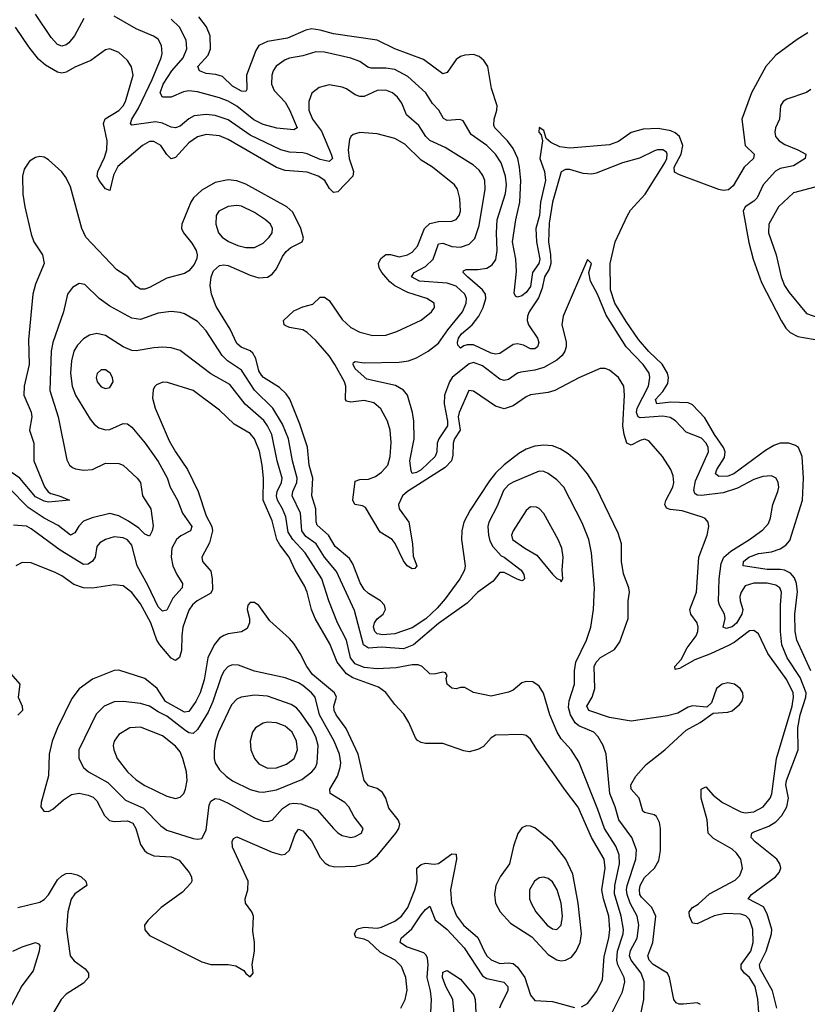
# Model space of a CAD drawing. Header units: inches. Extents: x 1682530 to 1839546, y 640742 to 791647.
# Tile 317 of 656: x 1741598 to 1745193, y 715228 to 719724. Entities that reach past the tile are written whole.
import ezdxf

# ---------------------------------------------------------------- set-up
doc = ezdxf.new("R2010")
doc.units = ezdxf.units.IN
doc.header["$MEASUREMENT"] = 0
doc.layers.add('B7741', color=7, linetype='Continuous')

msp = doc.modelspace()

# ---------------------------------------------------------------- linework, layer by layer
at = {"layer": 'B7741', "color": 5}
for points, elevation in [([(1741891.4, 719728.6), (1741848.8, 719650), (1741821.9, 719618.1), (1741810, 719609.2), (1741790, 719603.6), (1741770, 719611.1), (1741742.2, 719642.2), (1741670, 719749.2)], 560), ([(1745053.6, 715210), (1745033.8, 715290), (1744978.6, 715390), (1744975.4, 715410), (1745005.4, 715470), (1745030.3, 715550), (1745031.9, 715570), (1745010, 715640.7), (1744992.7, 715672.7), (1744923.1, 715710), (1744938.2, 715730), (1745048.2, 715810), (1745065.3, 715830), (1745072.2, 715850), (1745068, 715870), (1745054.2, 715890), (1744955.9, 715970), (1744937.7, 715990), (1744938.8, 716001.2), (1744940.3, 716010), (1744946.3, 716013.7), (1745018.4, 716041.6), (1745050, 716061.3), (1745076.5, 716090), (1745099.5, 716130), (1745106.9, 716170), (1745095.5, 716230), (1745098.3, 716250), (1745151.2, 716390), (1745150.7, 716490), (1745161.5, 716550), (1745186.1, 716630), (1745187.9, 716650), (1745160.6, 716720.6), (1745101.1, 716810), (1745077, 716870), (1745070.6, 716930), (1745070.3, 717050), (1745074.8, 717110), (1745068.2, 717130), (1745050, 717142), (1745010.3, 717150.3), (1744949.1, 717150.9), (1744910, 717139.4), (1744890.8, 717110), (1744885.4, 717090), (1744886.3, 717070), (1744898.3, 717030), (1744895, 717010), (1744870, 716968.5), (1744850, 716951.7), (1744823.5, 716943.5), (1744809.9, 716949.9), (1744818, 716990), (1744815.9, 717010), (1744792.6, 717050), (1744787.9, 717067.9), (1744790.3, 717170), (1744799.6, 717240.4), (1744812.8, 717270), (1744843.7, 717296.3), (1744928.8, 717350), (1744990, 717395.2), (1745016, 717424), (1745025.5, 717450), (1745035.3, 717510), (1745059.2, 717570), (1745062.7, 717590), (1745060.4, 717610), (1745050.7, 717630.7), (1745030, 717641.1), (1744990, 717638), (1744950, 717624.1), (1744874.9, 717585.1), (1744810, 717564), (1744710, 717551.8), (1744690, 717552.2), (1744680.4, 717560.4), (1744674.9, 717574.9), (1744682.4, 717617.6), (1744741.6, 717750), (1744740.2, 717770), (1744731.9, 717790), (1744710, 717812.8), (1744641, 717841), (1744592, 717892), (1744568, 717908), (1744533.6, 717913.6), (1744430, 717905.2), (1744422, 717910), (1744414.3, 717930), (1744417.2, 717950), (1744468.6, 718050), (1744475, 718090), (1744470.9, 718110), (1744443.4, 718150), (1744366.2, 718230), (1744274.7, 718374.7), (1744234.9, 718470), (1744204, 718530), (1744196.2, 718570), (1744208.7, 718610), (1744190, 718628.7), (1744079.1, 718370), (1744073, 718330), (1744092.3, 718252.3), (1744092.6, 718230), (1744087, 718210), (1744074.8, 718190), (1744050.7, 718169.3), (1743990, 718136.4), (1743950, 718123.1), (1743885.3, 718114.7), (1743870, 718109.1), (1743830, 718081), (1743810, 718076.1), (1743790, 718082.1), (1743710, 718143.6), (1743670, 718158.1), (1743650, 718152.2), (1743590, 718105.9), (1743572.6, 718090), (1743560.2, 718070), (1743537.9, 718010), (1743536.1, 717970), (1743551.5, 717890), (1743551, 717870), (1743511.8, 717810), (1743504.4, 717790), (1743502.9, 717750), (1743494.9, 717730), (1743430, 717668.7), (1743410, 717656.8), (1743390, 717651.5), (1743384.3, 717664.3), (1743379.1, 717710), (1743398.2, 717810), (1743397.1, 717890), (1743390.9, 717930), (1743368.1, 718010), (1743350, 718032.2), (1743314.1, 718054.1), (1743182.8, 718082.8), (1743129.9, 718130), (1743119.8, 718150), (1743121.5, 718158.5), (1743130, 718163.6), (1743170, 718157.5), (1743330, 718160.7), (1743373.2, 718166.8), (1743410, 718180.1), (1743462, 718210), (1743510, 718246.7), (1743551.9, 718308.1), (1743618.7, 718390), (1743636.6, 718430), (1743638, 718450), (1743629.9, 718470), (1743590, 718506.5), (1743550, 718521.4), (1743423.5, 718530), (1743386.2, 718550), (1743398.2, 718570), (1743450, 718597.5), (1743486.1, 718630), (1743510, 718700.2), (1743530, 718703), (1743570, 718687.4), (1743610, 718685.4), (1743650, 718699), (1743675.4, 718724.6), (1743695.5, 718784.5), (1743723.2, 718950), (1743721, 718990), (1743712.6, 719012.6), (1743696.2, 719036.2), (1743670, 719058.9), (1743540.6, 719140.6), (1743470, 719171.7), (1743451.7, 719190), (1743419.9, 719239.9), (1743364.5, 719290), (1743341.9, 719341.9), (1743322.4, 719370), (1743299.8, 719390), (1743270, 719401.8), (1743230, 719400.5), (1743170, 719373), (1743150, 719373), (1743130, 719380.3), (1743090, 719407.7), (1743070, 719415.5), (1743010, 719426), (1742965.4, 719414.6), (1742931.9, 719388.1), (1742918, 719350), (1742918.5, 719310), (1742935, 719270), (1742975.4, 719215.4), (1743020.3, 719110), (1743025.5, 719090), (1743010, 719075.6), (1742970, 719084.7), (1742910, 719111.5), (1742890, 719116.3), (1742830, 719118.1), (1742790, 719129), (1742650, 719196.9), (1742550, 719266.6), (1742490, 719286.8), (1742448.7, 719291.3), (1742395.2, 719284.8), (1742370, 719270.6), (1742330, 719237.7), (1742310, 719230.5), (1742290, 719233.7), (1742250, 719251.9), (1742217.6, 719257.6), (1742110, 719242.7), (1742104.1, 719250), (1742109.9, 719270), (1742139.8, 719320.2), (1742202.4, 719450), (1742244, 719550), (1742248, 719570), (1742246.1, 719606.1), (1742230, 719634.8), (1742208.7, 719648.7), (1742130, 719682.3), (1742030, 719739.6)], 560), ([(1745209.6, 716750), (1745146, 716890), (1745137.8, 716930), (1745136.5, 717010), (1745148.9, 717111.1), (1745143.9, 717150), (1745134.6, 717174.6), (1745116.2, 717196.2), (1745089.6, 717209.6), (1745070, 717213.8), (1745010, 717213.6), (1744900.7, 717230), (1744902.6, 717250), (1744927.1, 717270), (1744970, 717287), (1745030, 717293.8), (1745070, 717307), (1745095.6, 717324.4), (1745113.6, 717346.4), (1745171.5, 717530), (1745176.5, 717630), (1745169.9, 717729.9), (1745153.7, 717770), (1745139.7, 717779.7), (1745109.5, 717789.5), (1745070, 717789.6), (1745041, 717779), (1745003.2, 717756.8), (1744858.7, 717650), (1744830, 717639.3), (1744790, 717638.4), (1744774.6, 717650), (1744780.7, 717670), (1744815.4, 717724.6), (1744818.9, 717750), (1744811.1, 717770), (1744769, 717829), (1744726.1, 717906.1), (1744670, 717964.9), (1744650, 717974.7), (1744570, 717978.1), (1744506.4, 717970), (1744500.9, 717990), (1744534.6, 718025.4), (1744556.7, 718063.3), (1744559.9, 718090), (1744555.8, 718110), (1744530.8, 718150.8), (1744469.3, 718209.3), (1744423.5, 718263.5), (1744365.9, 718345.9), (1744315.1, 718430), (1744295.5, 718490), (1744292.7, 718610), (1744316.5, 718710), (1744372.3, 718830), (1744386.6, 718853.4), (1744453, 718927), (1744543.1, 719070), (1744551.5, 719090), (1744553.1, 719110), (1744550, 719118.3), (1744533.6, 719130), (1744510, 719129.8), (1744495.2, 719124.8), (1744427.9, 719092.1), (1744350, 719069.4), (1744230, 719022.7), (1744210, 719019.1), (1744170, 719021.5), (1744110, 719039.4), (1744090, 719040.3), (1744070.2, 719029.8), (1744029.7, 718890), (1744015, 718795), (1744011.7, 718710), (1744021.8, 718650), (1744023, 718610), (1744015.2, 718584.8), (1743993, 718550), (1743982.4, 718497.6), (1743966.8, 718453.2), (1743924.2, 718390), (1743916.8, 718370), (1743915.3, 718350), (1743920.8, 718330), (1743962.4, 718270), (1743967.9, 718250), (1743962.2, 718230), (1743950, 718220.6), (1743930, 718221.1), (1743897.2, 718237.2), (1743870, 718243.9), (1743850, 718240.4), (1743790, 718200.2), (1743770, 718196.6), (1743750, 718201.8), (1743670, 718239.6), (1743640.4, 718239.6), (1743624.8, 718235.2), (1743610, 718223.5), (1743598.2, 718238.2), (1743596.1, 718250), (1743601.8, 718270), (1743615.1, 718290), (1743663.1, 718330), (1743694.3, 718370), (1743713.9, 718410), (1743725.8, 718450), (1743724, 718470), (1743710.9, 718490.9), (1743641.6, 718550), (1743621.8, 718570), (1743623.4, 718576.6), (1743636.8, 718583.2), (1743690, 718583.4), (1743730.4, 718589.6), (1743754.9, 718605.1), (1743771.2, 718628.8), (1743777.2, 718670), (1743773.9, 718750), (1743777.3, 718810), (1743815.6, 718930), (1743820.3, 718970), (1743815.6, 719010), (1743795.3, 719070), (1743770.5, 719110), (1743730, 719149.2), (1743659.5, 719199.5), (1743622.5, 719262.5), (1743607.5, 719267.5), (1743550, 719263.7), (1743533, 719273), (1743511.9, 719310), (1743481.8, 719341.8), (1743451.4, 719390), (1743370, 719463.8), (1743310, 719496.6), (1743270, 719502.6), (1743202.6, 719502.6), (1743187.4, 719507.4), (1743150, 719532.7), (1743110, 719548.3), (1742990, 719576), (1742950, 719576.7), (1742890, 719558.2), (1742830, 719548.6), (1742810, 719541.2), (1742769.2, 719510.8), (1742755.2, 719490), (1742748.6, 719470), (1742747.4, 719430), (1742760, 719400), (1742810, 719347.7), (1742830, 719312.5), (1742864, 719230), (1742850, 719220.3), (1742771.7, 719228.3), (1742710, 719245.8), (1742666.9, 719266.9), (1742590, 719328.7), (1742550, 719351.8), (1742510, 719367.5), (1742410, 719394.1), (1742370, 719399.3), (1742345.8, 719394.2), (1742290, 719369.8), (1742249.3, 719369.3), (1742238.8, 719390), (1742253.1, 719430), (1742293.2, 719490), (1742344.7, 719550), (1742360.9, 719590), (1742358.3, 719630), (1742328.1, 719690), (1742290, 719726.6)], 540), ([(1745195.8, 719664.2), (1745146.6, 719633.4), (1745050, 719561.9), (1745004.1, 719510), (1744938.8, 719390), (1744895.1, 719270), (1744909.7, 719150), (1744950.2, 719110), (1744947, 719090), (1744904.8, 719050), (1744855.1, 718964.9), (1744833.5, 718946.5), (1744810, 718943.9), (1744790, 718948.4), (1744610, 719015.3), (1744587.6, 719027.6), (1744586, 719050), (1744618, 719110), (1744625.9, 719150), (1744609.9, 719189.9), (1744590, 719206.5), (1744570, 719215.7), (1744512.4, 719227.6), (1744443.6, 719223.6), (1744390, 719209.2), (1744331.9, 719168.1), (1744290, 719152.9), (1744110, 719137.3), (1744063.4, 719143.4), (1744023.3, 719163.3), (1744002, 719182), (1743990, 719218), (1743970, 719231), (1743967.6, 719210), (1743978, 719198), (1743984.1, 719170), (1743972.4, 719090), (1743993.5, 719030), (1743997.7, 718990), (1743974.7, 718890), (1743971.5, 718830), (1743953.8, 718770), (1743957.1, 718710), (1743972.7, 718630), (1743967.5, 718610), (1743938.8, 718570), (1743930, 718506), (1743910, 718478.5), (1743890, 718463.5), (1743870, 718457.2), (1743862, 718462), (1743855.5, 718475.5), (1743865.7, 718574.3), (1743863.4, 718630), (1743846.9, 718710), (1743862.1, 718810), (1743880.5, 718890), (1743884.9, 718990), (1743879.6, 719050), (1743871.3, 719090), (1743850, 719135.2), (1743825.4, 719170), (1743767.4, 719230), (1743762.5, 719242.5), (1743763.7, 719270), (1743776.6, 719310), (1743778.1, 719330), (1743751.7, 719410), (1743734.7, 719510), (1743717.5, 719537.5), (1743695.4, 719555.4), (1743670, 719564.1), (1743630, 719562.4), (1743610, 719556.1), (1743590, 719542.6), (1743550, 719482.4), (1743530, 719476.4), (1743442, 719542), (1743311, 719590), (1743230, 719629.9), (1743030, 719659.5), (1742970, 719676.3), (1742930, 719681.4), (1742904.5, 719675.5), (1742820.1, 719639.9), (1742730, 719624.1), (1742690, 719606.2), (1742676.3, 719583.7), (1742634.1, 719470), (1742635.5, 719404.5), (1742630, 719395.1), (1742610, 719397.6), (1742570, 719420.2), (1742523.8, 719463.8), (1742493.4, 719473.4), (1742450, 719478.8), (1742418.9, 719490), (1742410.8, 719510), (1742458.3, 719561.7), (1742469.5, 719590), (1742467.8, 719650), (1742451.5, 719691.5), (1742416.1, 719736.1)], 520), ([(1744971.6, 715190), (1744968.1, 715251.9), (1744954.7, 715310), (1744930, 715349.9), (1744905.9, 715370), (1744890.9, 715390), (1744890.8, 715410), (1744935.4, 715470), (1744945.9, 715510), (1744944.9, 715570), (1744930, 715614.5), (1744912.4, 715632.4), (1744890, 715639.9), (1744817.8, 715642.2), (1744767.7, 715632.3), (1744690, 715595.7), (1744670, 715599.1), (1744656.1, 715630), (1744654.6, 715650), (1744669.8, 715670), (1744694.5, 715685.5), (1744747.3, 715732.7), (1744864.6, 715795.4), (1744884.6, 715815.4), (1744897, 715850), (1744889.8, 715890), (1744870, 715918.8), (1744850, 715936.1), (1744765.4, 715985.4), (1744741.4, 716010), (1744735.9, 716070), (1744709.1, 716170), (1744709.4, 716210.6), (1744730, 716220.3), (1744763.5, 716183.5), (1744806.2, 716150), (1744890, 716106.3), (1744910, 716102.6), (1744950, 716106.7), (1744992.3, 716130), (1745023.7, 716170), (1745030.8, 716189.2), (1745052.5, 716350), (1745123.8, 716590), (1745130.8, 716630), (1745128.6, 716650), (1745099.4, 716710), (1745012.4, 716830), (1744970, 716919.7), (1744950, 716935.3), (1744930, 716933), (1744859.4, 716880.6), (1744833.5, 716866.5), (1744751.8, 716828.2), (1744679.4, 716800.6), (1744610, 716760.7), (1744590, 716757.2), (1744587.9, 716770), (1744617.1, 716802.9), (1744644.2, 716855.8), (1744685.9, 716910), (1744693.5, 716930), (1744695.7, 716950), (1744691.3, 716970), (1744661.9, 717010), (1744657.7, 717030), (1744687, 717110), (1744698.3, 717270), (1744735.5, 717370), (1744744, 717410), (1744741.3, 717430), (1744726.5, 717446.5), (1744712.9, 717452.9), (1744621.8, 717481.8), (1744567.2, 717487.2), (1744550, 717493), (1744543, 717510), (1744548.1, 717528.1), (1744579, 717590), (1744583.8, 717610), (1744581.2, 717641.2), (1744570.9, 717670), (1744532.9, 717730), (1744470, 717801.4), (1744450, 717808.7), (1744430, 717803.1), (1744390, 717780.7), (1744370, 717790.9), (1744356.7, 717830), (1744351.3, 717870), (1744358.6, 718010), (1744355.7, 718050), (1744330.9, 718090), (1744290, 718123.1), (1744270, 718130.9), (1744248.3, 718131.7), (1744150, 718088.7), (1744041.3, 718030), (1744010, 718021.1), (1743930, 718011.6), (1743910, 718002.4), (1743850, 717960.2), (1743810, 717947.5), (1743770, 717959.2), (1743670, 718026.9), (1743648.7, 718030), (1743603.8, 717930), (1743600.1, 717910), (1743608.5, 717850), (1743583.3, 717810), (1743576.6, 717790), (1743575.9, 717735.9), (1743569, 717710), (1743541, 717679), (1743367.8, 717570), (1743345.3, 717550), (1743326.7, 717510), (1743330.1, 717490), (1743374.8, 717430), (1743390.4, 717330), (1743394, 717274), (1743411.1, 717230), (1743402, 717218), (1743390, 717216.4), (1743367.2, 717230), (1743350, 717253.5), (1743312.2, 717332.2), (1743298, 717350), (1743243.4, 717383.4), (1743176.3, 717496.3), (1743163.3, 717503.3), (1743128.5, 717510), (1743119.5, 717530), (1743130, 717616.5), (1743150, 717624.2), (1743190, 717625.5), (1743222, 717638), (1743250, 717657.5), (1743278.3, 717690), (1743289.3, 717730), (1743293.2, 717793.2), (1743289.2, 717850), (1743277.3, 717890), (1743246.4, 717946.4), (1743214.2, 717974.2), (1743170, 717985.3), (1743110, 717977.9), (1743090, 717982), (1743085, 717990), (1743086.6, 718050), (1743081.3, 718070), (1743037.2, 718150), (1743010, 718188.5), (1742950, 718258.7), (1742910, 718295.4), (1742890, 718307.5), (1742830, 718318.4), (1742810, 718327), (1742805.3, 718330), (1742802.5, 718350), (1742850, 718393.8), (1742890, 718412.4), (1742935.5, 718424.5), (1742970, 718456.5), (1742982.7, 718457.3), (1742990, 718457.5), (1743010, 718441.2), (1743070, 718354.8), (1743110, 718319), (1743150, 718297.4), (1743210, 718281.1), (1743270, 718283.8), (1743319.7, 718300.3), (1743430, 718351.3), (1743478.5, 718390), (1743490.9, 718410), (1743489.7, 718430), (1743456.2, 718450), (1743370, 718478.5), (1743310, 718508.1), (1743287.5, 718527.5), (1743251.8, 718570), (1743239.7, 718590), (1743235.8, 718610), (1743245.9, 718634.1), (1743270, 718651.6), (1743290, 718651.7), (1743330, 718640.6), (1743368.2, 718650), (1743390, 718663), (1743413.7, 718690), (1743445.2, 718770), (1743470, 718793.8), (1743510, 718802.4), (1743570, 718804.5), (1743590, 718812.1), (1743604.5, 718830), (1743610.4, 718849.6), (1743607.5, 718907.5), (1743596.2, 718950), (1743582.8, 718970), (1743482.3, 719050), (1743430, 719082.8), (1743355.7, 719155.7), (1743310, 719181.2), (1743230, 719202), (1743151, 719209), (1743120.9, 719199.1), (1743109.4, 719190.6), (1743103.4, 719176.6), (1743097.3, 719130), (1743102.5, 719090), (1743121.2, 719030), (1743118.8, 719010), (1743050, 718937.4), (1743030, 718934.9), (1743012.7, 718952.7), (1742990.2, 718990.2), (1742961.2, 719010), (1742910, 719028), (1742810, 719035.8), (1742770, 719048.2), (1742550, 719177), (1742510, 719193.3), (1742450, 719199.2), (1742410, 719188.9), (1742370, 719161.1), (1742310, 719095), (1742290, 719087.7), (1742270, 719108.2), (1742242.7, 719150), (1742210, 719167.5), (1742190, 719167), (1742158.5, 719150), (1742046.7, 719053.3), (1742025.9, 719014.1), (1742010, 718944.5), (1741990, 718951.1), (1741960.2, 718990), (1741951.9, 719010), (1741954.2, 719030), (1741985.6, 719094.4), (1741996, 719130), (1741996.8, 719170), (1741980.9, 719250), (1741988.8, 719271.2), (1742051.3, 719308.7), (1742070.8, 719330), (1742081, 719350), (1742115.8, 719470), (1742108, 719508), (1742090, 719537.3), (1742050, 719573.3), (1742010, 719591), (1741990, 719585.7), (1741922.3, 719537.7), (1741850, 719507.2), (1741810, 719484.7), (1741790, 719480.2), (1741770, 719484.6), (1741716.6, 719516.6), (1741683.3, 719543.3), (1741639.1, 719599.1), (1741578.6, 719690)], 580), ([(1745210, 719404.7), (1745190, 719391.3), (1745099.9, 719360.1), (1745083, 719350), (1745070.5, 719330), (1745066, 719270), (1745047.9, 719230), (1745044.7, 719210), (1745048.1, 719190), (1745064.6, 719170), (1745090, 719153.8), (1745150.4, 719130), (1745186, 719110), (1745184.2, 719090), (1745130, 719056.5), (1745070, 719045), (1745047.5, 719032.5), (1744992.5, 718970), (1744964.6, 718910), (1744950, 718895.4), (1744909.2, 718870), (1744900.1, 718850), (1744925.9, 718705.9), (1744946.9, 718630), (1744983.8, 718523.8), (1745073.8, 718350), (1745095.9, 718315.9), (1745115.3, 718295.3), (1745150, 718277.3), (1745290, 718252.3)], 540), ([(1744706.5, 715226.5), (1744690, 715234.6), (1744628.6, 715228.6), (1744608.7, 715228.7), (1744594.3, 715234.3), (1744583.9, 715250), (1744565, 715350), (1744555, 715370), (1744489.7, 715409.7), (1744471.8, 715430), (1744465.3, 715450), (1744488.6, 715510), (1744502.6, 715630), (1744483.1, 715670), (1744437, 715717), (1744429.6, 715730), (1744426.9, 715750), (1744430.3, 715770), (1744450, 715806.7), (1744496.2, 715850), (1744515.1, 715884.9), (1744523.2, 715930), (1744522.9, 716030), (1744518, 716058), (1744505.1, 716085.1), (1744493.7, 716093.7), (1744450, 716104.2), (1744442, 716110), (1744425.5, 716170), (1744389.9, 716209.9), (1744387.4, 716230), (1744410, 716269.2), (1744457.2, 716322.8), (1744543.1, 716390), (1744640.4, 716479.6), (1744704.7, 716515.3), (1744762.9, 716557.1), (1744830, 716561.7), (1744850, 716567.6), (1744883.6, 716596.4), (1744894.3, 716610), (1744900.5, 716630), (1744898.3, 716650), (1744887.4, 716670), (1744861.3, 716690), (1744830, 716695.7), (1744804.2, 716690), (1744778.2, 716670), (1744755.8, 716604.2), (1744734.9, 716585.1), (1744670, 716591.2), (1744650, 716584.6), (1744602.7, 716557.3), (1744555, 716545), (1744390, 716520.7), (1744290, 716538.2), (1744196.8, 716570), (1744187.6, 716590), (1744211.3, 716630), (1744223.1, 716670), (1744220.1, 716770), (1744229.7, 716790.3), (1744248.8, 716811.2), (1744312.7, 716847.3), (1744337.3, 716882.7), (1744376.1, 716990), (1744376.2, 717070), (1744381.5, 717110), (1744379.1, 717130), (1744353.6, 717193.6), (1744345.5, 717250), (1744344.5, 717330), (1744330, 717379.7), (1744230, 717588.4), (1744189.5, 717649.5), (1744144.7, 717704.7), (1744102.2, 717742.2), (1744064.8, 717764.8), (1744030, 717778.1), (1743990, 717781.2), (1743950, 717776.6), (1743910, 717763.2), (1743876.3, 717743.7), (1743810, 717691.8), (1743770, 717653.6), (1743742.1, 717617.9), (1743655, 717485), (1743625, 717430), (1743615.8, 717390), (1743614.5, 717350), (1743630.9, 717230), (1743628.5, 717210), (1743606.7, 717170), (1743540, 717080), (1743503.3, 717036.7), (1743452.1, 716987.9), (1743390, 716946.6), (1743310, 716920), (1743255.3, 716915.3), (1743230, 716920.3), (1743219.5, 716930), (1743213.5, 716950), (1743217.5, 716970), (1743230, 716988.2), (1743257, 717010), (1743268, 717030), (1743263.8, 717050), (1743245.7, 717070), (1743190, 717103), (1743170, 717122.1), (1743151.7, 717151.7), (1743118.6, 717238.6), (1743104.3, 717264.3), (1743038.1, 717318.1), (1743007, 717370), (1742956.1, 717416.1), (1742951.4, 717431.4), (1742949.6, 717490), (1742931.7, 717550), (1742936.9, 717630), (1742919.2, 717690), (1742911.2, 717771.2), (1742876.9, 717876.9), (1742831.3, 717991.3), (1742815, 718015), (1742784.3, 718044.3), (1742711.4, 718090), (1742701.1, 718101.1), (1742690, 718120.4), (1742676, 718176), (1742661.6, 718201.6), (1742650, 718212.5), (1742608.4, 718228.4), (1742590, 718244.9), (1742558.3, 718310), (1742494.6, 718414.6), (1742473.4, 718470), (1742467.5, 718510), (1742471.6, 718550), (1742482.9, 718577.1), (1742510, 718601.1), (1742530, 718604.3), (1742550, 718601.1), (1742650, 718556.6), (1742690, 718545.3), (1742730, 718548.6), (1742750, 718561.2), (1742770, 718586.5), (1742797.6, 718642.4), (1742814.2, 718665.8), (1742836.4, 718683.6), (1742888, 718710), (1742894, 718726), (1742881.7, 718770), (1742845.5, 718845.5), (1742818.2, 718870), (1742630, 718973.5), (1742590, 718987.3), (1742550, 718992.9), (1742490, 718980.9), (1742430, 718944.6), (1742392, 718910), (1742379.3, 718890), (1742337.6, 718790), (1742336.9, 718770), (1742345.8, 718750), (1742383.4, 718703.4), (1742403, 718670), (1742407.9, 718650), (1742406.1, 718633.9), (1742394.5, 718605.5), (1742370, 718577.6), (1742350, 718565.3), (1742270, 718544.2), (1742190, 718501.1), (1742170, 718493.6), (1742150, 718493.4), (1742130, 718505.3), (1742091, 718550), (1742041.2, 718581.2), (1741899.8, 718730), (1741881.2, 718770), (1741830, 718960.5), (1741810, 719002), (1741790, 719028.7), (1741730, 719084), (1741710, 719095.4), (1741690, 719099.7), (1741670, 719095.1), (1741642.8, 719077.2), (1741618.9, 719041.1), (1741611.1, 719008.9), (1741612.8, 718927.2), (1741621, 718870), (1741650, 718743.8), (1741663, 718710), (1741701.6, 718650), (1741709.3, 718610), (1741670, 718515.6), (1741658.7, 718470), (1741637.7, 718262.3), (1741640.7, 718150), (1741618.2, 718050), (1741617.6, 718010), (1741650, 717932), (1741653.8, 717910), (1741642.6, 717850), (1741661.9, 717790), (1741663.3, 717710), (1741711.3, 717591.3), (1741727.9, 717567.9), (1741740.2, 717560.2), (1741778, 717550), (1741824.7, 717530), (1741730, 717520.6), (1741710, 717525.2), (1741670, 717544.9), (1741598.1, 717630), (1741535.2, 717675.2)], 620), ([(1745250, 718964.9), (1745130, 718932.6), (1745062, 718870), (1745017.8, 718790), (1745016.2, 718750), (1745051.3, 718650), (1745073.9, 718550), (1745089.2, 718510), (1745110, 718478.3), (1745190, 718382.4), (1745250, 718360.2)], 560), ([(1744431.1, 715170), (1744446.9, 715250), (1744449.4, 715330), (1744435.4, 715370), (1744389.2, 715430), (1744382.2, 715450), (1744385.8, 715474.2), (1744417.2, 715530), (1744423.8, 715590), (1744416.2, 715630), (1744384.6, 715690), (1744370.8, 715730), (1744368.6, 715750), (1744370.8, 715770), (1744410.3, 715890), (1744413.8, 715933.8), (1744392.4, 715990), (1744332.8, 716070), (1744316.6, 716130), (1744292.1, 716190), (1744274.5, 716370), (1744262, 716410), (1744239.1, 716450), (1744219.3, 716470), (1744150, 716499.4), (1744133, 716513), (1744111.8, 716550), (1744103, 716583), (1744105.6, 716614.4), (1744131, 716690), (1744130.9, 716750), (1744136.6, 716790), (1744185.6, 716890), (1744205.2, 716950), (1744217, 717030), (1744222.6, 717130), (1744208.5, 717290), (1744196.5, 717350), (1744165.9, 717425.9), (1744082.3, 717590), (1744050, 717622.9), (1744010, 717651.6), (1743990, 717660.3), (1743970, 717662.3), (1743850, 717612.4), (1743830, 717599.9), (1743806.4, 717573.6), (1743777.6, 717502.4), (1743740.1, 717430), (1743735.3, 717410), (1743737.6, 717370), (1743744.2, 717344.2), (1743757.6, 717317.6), (1743795.5, 717275.5), (1743810.3, 717270), (1743886.8, 717210), (1743898.8, 717190), (1743902, 717170), (1743896, 717164), (1743890, 717162), (1743869.3, 717169.3), (1743810, 717199), (1743790, 717199), (1743759.2, 717160.8), (1743690, 717109.8), (1743640, 717060), (1743510, 716967), (1743396, 716870), (1743350, 716850.4), (1743250, 716858), (1743190, 716853.8), (1743167.6, 716870), (1743126.4, 717026.4), (1743043.5, 717203.5), (1742989.9, 717270), (1742950.8, 717330), (1742904.5, 717364.5), (1742886.4, 717390), (1742880.5, 717470), (1742841.2, 717550), (1742844.6, 717570), (1742862.9, 717610), (1742864.2, 717630), (1742843.2, 717710), (1742825.2, 717810), (1742797, 717877), (1742753.9, 717950), (1742670, 718032.5), (1742610, 718123.2), (1742546.6, 718166.6), (1742522.7, 718190), (1742450, 718302.9), (1742410, 718345), (1742350, 718380.7), (1742330, 718387.3), (1742290, 718391.3), (1742230, 718383.7), (1742150, 718354.1), (1742110, 718361), (1742010, 718415), (1741961.5, 718450), (1741894.7, 718514.7), (1741870, 718519.7), (1741838.4, 718501.6), (1741816.9, 718470), (1741798.5, 718390), (1741749, 718250), (1741741.6, 718210), (1741735.6, 718030), (1741774.4, 717910), (1741813.9, 717713.9), (1741825.2, 717690), (1741839.2, 717679.2), (1741852.6, 717672.6), (1741890, 717666.4), (1741930, 717669.3), (1741990, 717698.3), (1742050, 717697.8), (1742070.1, 717690.1), (1742134.7, 717630), (1742150.2, 717610), (1742158.2, 717550), (1742196.1, 717490), (1742206.8, 717413.2), (1742202.7, 717390), (1742190, 717366), (1742170, 717374.8), (1742142, 717402), (1742094.2, 717434.2), (1742050, 717457.9), (1742010, 717468.4), (1741928.8, 717450), (1741890, 717434.2), (1741868.4, 717411.6), (1741850, 717380.4), (1741830, 717370.7), (1741774, 717414), (1741710, 717448.4), (1741637.1, 717497.1), (1741550, 717584.7)], 640), ([(1744292.2, 715170), (1744350, 715285.5), (1744360.4, 715330), (1744357.5, 715350), (1744328.2, 715408.2), (1744323.2, 715430), (1744326.9, 715470), (1744352.9, 715550), (1744353.9, 715570), (1744343.9, 715630), (1744313.1, 715733.1), (1744315, 715770), (1744335.6, 715870), (1744334.4, 715910), (1744319.1, 715950), (1744267.6, 716030), (1744237.6, 716117.6), (1744150, 716335.1), (1744115.9, 716390), (1744070, 716440.8), (1744051.2, 716470), (1744017.3, 716550), (1743989.2, 716649.2), (1743970, 716681.1), (1743939.8, 716699.8), (1743910, 716702.4), (1743890, 716695.1), (1743850, 716662), (1743830, 716652.8), (1743750, 716635.4), (1743670, 716651.5), (1743630, 716674), (1743610, 716675.1), (1743590, 716668.3), (1743570, 716671.5), (1743549.7, 716690), (1743544.8, 716715.2), (1743549, 716730), (1743542, 716742), (1743530, 716745.2), (1743490, 716734.7), (1743470, 716736.9), (1743435.8, 716770), (1743417.7, 716777.7), (1743390, 716777.4), (1743316.1, 716763.9), (1743230, 716760.1), (1743170, 716765.4), (1743130, 716783.1), (1743108.5, 716810), (1743089.9, 716890), (1743048.9, 716970), (1743009.4, 717070), (1742976.6, 717170), (1742901, 717290), (1742844.2, 717350), (1742823.7, 717383.7), (1742813.2, 717453.2), (1742798.2, 717490), (1742774.3, 717530), (1742770.6, 717550), (1742774.1, 717570), (1742793.7, 717610), (1742795.8, 717630), (1742773.1, 717710), (1742748.4, 717830), (1742730, 717869.1), (1742713, 717893), (1742627.5, 717967.5), (1742557.5, 718057.5), (1742470, 718107.2), (1742330, 718213.2), (1742290, 718225.4), (1742250, 718228), (1742210, 718226), (1742130, 718211.9), (1742110, 718213.2), (1742070, 718229.9), (1741990, 718282.4), (1741950, 718290.6), (1741917, 718283), (1741890, 718267.2), (1741861.7, 718238.3), (1741845.5, 718210), (1741834.4, 718165.6), (1741830.6, 718110), (1741838.1, 718050), (1741852.7, 718010), (1741920.1, 717900.1), (1741937.5, 717877.5), (1741959.8, 717859.8), (1741990, 717851.1), (1742010, 717852.9), (1742070, 717880.1), (1742090, 717877.7), (1742110, 717862.6), (1742170.1, 717790.1), (1742230, 717706.4), (1742271.6, 717631.6), (1742285.1, 717590), (1742318.7, 717530), (1742341.3, 717470), (1742383.8, 717410), (1742378, 717390), (1742332.9, 717367.1), (1742314.3, 717350), (1742292.9, 717310), (1742290.1, 717270), (1742297.3, 717230), (1742315.1, 717190), (1742341.7, 717150), (1742339, 717130), (1742297.7, 717082.3), (1742270, 717028), (1742250, 717022.8), (1742230, 717043.2), (1742182.4, 717142.4), (1742133.6, 717230), (1742110, 717324.8), (1742090, 717348.7), (1742070, 717358.5), (1742030, 717362.7), (1741990.3, 717350), (1741964.2, 717335.8), (1741950, 717317.6), (1741942, 717270), (1741930, 717250.8), (1741910, 717237.6), (1741890, 717235.5), (1741782.2, 717302.2), (1741650, 717399.5), (1741629.4, 717410.6), (1741570, 717416.2)], 660), ([(1744163.1, 715216.9), (1744190, 715231), (1744232.1, 715287.9), (1744258.4, 715341.6), (1744265.8, 715445.8), (1744287.9, 715530), (1744292.3, 715570), (1744286.6, 715630), (1744262.5, 715710), (1744256.1, 715750), (1744270.6, 715850), (1744265.5, 715890), (1744207.5, 715990), (1744147.4, 716127.4), (1744084.9, 716210), (1743955.3, 716395.3), (1743930, 716438), (1743910, 716455.8), (1743890, 716460.3), (1743770, 716456.8), (1743750, 716444.2), (1743714.5, 716405.5), (1743690, 716391.6), (1743650, 716380.5), (1743625, 716385), (1743530, 716419.2), (1743450, 716419.4), (1743430, 716423.5), (1743413.3, 716433.3), (1743404.7, 716444.7), (1743374.5, 716514.5), (1743352.1, 716552.1), (1743310, 716597.6), (1743270, 716651.9), (1743235.5, 716675.5), (1743118.6, 716718.6), (1743090, 716736.5), (1743046.8, 716790), (1743013.9, 716873.9), (1742946.4, 716990), (1742929.5, 717030), (1742909.9, 717109.9), (1742898.1, 717138.1), (1742854.8, 717210), (1742828.6, 717270), (1742785.4, 717325.4), (1742772.3, 717350), (1742750, 717435.1), (1742708.8, 717530), (1742710.3, 717630), (1742705.3, 717690), (1742693.3, 717753.3), (1742670.6, 717810.6), (1742650, 717834.5), (1742577.3, 717877.3), (1742510, 717941.1), (1742390, 718030.6), (1742273.5, 718066.5), (1742251.7, 718068.3), (1742223, 718057), (1742212.7, 718047.3), (1742207, 718033), (1742204.8, 717995.2), (1742216, 717950), (1742280.5, 717800.5), (1742309.1, 717750), (1742364.5, 717670), (1742412.4, 717570), (1742450, 717458.5), (1742475.6, 717410), (1742478.7, 717390), (1742464.7, 717335.3), (1742429.4, 717270), (1742432.6, 717250), (1742470, 717206), (1742477.3, 717170), (1742477.6, 717122.4), (1742470, 717105.9), (1742407.9, 717070), (1742387.4, 717052.6), (1742370, 717028), (1742343.2, 716950), (1742337.6, 716910), (1742336.7, 716843.3), (1742328.1, 716811.9), (1742310, 716798.4), (1742290, 716807.9), (1742238.1, 716870), (1742224.3, 716890), (1742197.1, 716970), (1742150, 717056), (1742110, 717107.6), (1742070, 717138.2), (1742030, 717144), (1741930, 717127.7), (1741889.4, 717129.4), (1741845.5, 717145.5), (1741790, 717184.5), (1741760, 717200), (1741650, 717243.1), (1741610, 717244.8), (1741580.4, 717230)], 680), ([(1741557.1, 716737.1), (1741598.3, 716690), (1741591.2, 716630), (1741609.5, 716590), (1741611.3, 716570), (1741590, 716548.3)], 680), ([(1743338.6, 715210), (1743357.6, 715250), (1743367, 715293), (1743360.5, 715350), (1743340.6, 715400.6), (1743311.5, 715430), (1743244.8, 715464.8), (1743190, 715516.4), (1743170, 715525.9), (1743132.9, 715532.9), (1743125.7, 715550), (1743136.3, 715570), (1743145.6, 715574.4), (1743170, 715579.5), (1743230, 715575.5), (1743250, 715579.6), (1743310, 715606.9), (1743341.6, 715630), (1743369.9, 715670), (1743402, 715750), (1743412, 715790), (1743411, 715849), (1743430, 715866.3), (1743450, 715872), (1743490, 715868.1), (1743510, 715871.2), (1743570, 715914.6), (1743590, 715914.3), (1743591.4, 715891.4), (1743564.4, 715750), (1743569.6, 715690), (1743591.4, 715631.4), (1743624, 715590), (1743690, 715532.5), (1743717.8, 715470), (1743730.1, 715450), (1743750, 715430.6), (1743790, 715413.8), (1743830, 715417.3), (1743850, 715413.6), (1743870, 715398.2), (1743904.4, 715350), (1743930.1, 715270.1), (1743950, 715246), (1744030, 715240.1), (1744130, 715214.2)], 680), ([(1741590, 715670.2), (1741690, 715695.1), (1741710, 715706.9), (1741730, 715727.9), (1741770, 715795.9), (1741790, 715814.4), (1741810, 715825.4), (1741830, 715827.2), (1741859.8, 715819.8), (1741878.4, 715810), (1741899.5, 715790), (1741904.9, 715770), (1741850, 715732), (1741832.5, 715707.5), (1741818.4, 715650), (1741811, 715570), (1741828.9, 715448.9), (1741846.5, 715426.5), (1741896.5, 715390), (1741912.7, 715370), (1741911.5, 715350), (1741890, 715325.3), (1741810, 715274.2), (1741787.2, 715250), (1741752.7, 715190)], 680), ([(1743474.1, 715190), (1743477.6, 715250), (1743473.3, 715290), (1743458.1, 715350), (1743462.2, 715410), (1743459.3, 715439.3), (1743453.1, 715453.1), (1743442.4, 715462.4), (1743363.1, 715490), (1743334.4, 715510), (1743339.9, 715530), (1743387.5, 715572.5), (1743430, 715636.6), (1743450, 715661.6), (1743470, 715676.5), (1743494.3, 715614.3), (1743550, 715569.2), (1743626.6, 715486.6), (1743710, 715357.9), (1743730, 715345.4), (1743808.7, 715328.7), (1743826.7, 715310), (1743826.5, 715290), (1743795.6, 715230), (1743788.4, 715210)], 660), ([(1741566.3, 715470), (1741610, 715490.2), (1741670, 715510.3), (1741684.1, 715504.1), (1741690, 715496), (1741687.4, 715470), (1741659, 715381), (1741607.6, 715312.4), (1741489.5, 715090.5)], 660), ([(1743592.5, 715070), (1743574.5, 715250), (1743543.1, 715310), (1743528.5, 715350), (1743530, 715375.5), (1743550, 715382.6), (1743610, 715343.5), (1743671.7, 715270), (1743677.1, 715250), (1743680.1, 715190)], 640)]:
    msp.add_lwpolyline(points, dxfattribs=dict(at, elevation=elevation))
for points, elevation in [([(1742590, 718875.9), (1742550, 718871.2), (1742507.4, 718850), (1742494.7, 718830), (1742492.7, 718790), (1742505.7, 718750), (1742522.6, 718730), (1742551, 718711), (1742593.1, 718693.1), (1742630, 718683.8), (1742670, 718683.7), (1742710, 718703.5), (1742737.5, 718730), (1742750.5, 718750), (1742752.7, 718770), (1742742.3, 718790), (1742720.3, 718810), (1742670, 718843.2), (1742610, 718872.3)], 640), ([(1741990, 718125.7), (1741970, 718125.4), (1741951.5, 718108.5), (1741947.5, 718090), (1741951.7, 718070), (1741970, 718047.7), (1741990, 718039.5), (1742010, 718044.9), (1742024, 718070), (1742021.5, 718090), (1742011.8, 718110)], 680), ([(1743930, 717499.7), (1743910, 717482.4), (1743850.2, 717390), (1743842.8, 717370), (1743848.2, 717350), (1743904, 717310), (1743959.4, 717279.4), (1744030, 717192.7), (1744050, 717172.2), (1744065.7, 717165.7), (1744070, 717157.3), (1744076.9, 717170), (1744073.8, 717210), (1744079.3, 717270), (1744072.4, 717310), (1744056.2, 717350), (1743990, 717469.7), (1743970, 717491.1), (1743957.5, 717497.5)], 660), ([(1742670, 717062.6), (1742650, 717062.6), (1742639, 717050), (1742636.1, 717030), (1742647.1, 716990), (1742647.1, 716970), (1742636.3, 716943.7), (1742610.9, 716929.1), (1742550, 716919.8), (1742530, 716912.7), (1742510, 716899.4), (1742485.8, 716870), (1742457.3, 716810), (1742440.7, 716710), (1742422.2, 716650), (1742402.5, 716610), (1742370, 716565), (1742350, 716562.1), (1742263.2, 716610), (1742225.6, 716670), (1742170, 716715.3), (1742050, 716754.2), (1742030, 716752), (1741930, 716712.5), (1741870, 716668.9), (1741835.5, 716624.5), (1741770, 716491), (1741746.6, 716430), (1741733.1, 716370), (1741729.1, 716270.9), (1741696.5, 716150), (1741694.9, 716130), (1741708, 716110), (1741730, 716108.2), (1741750, 716118.5), (1741798.7, 716161.3), (1741834.5, 716185.5), (1741870, 716191.4), (1741910, 716183.6), (1741933.1, 716173.1), (1741950, 716156.8), (1741984.8, 716090), (1742007.8, 716067.8), (1742030, 716062.2), (1742090, 716065.7), (1742114.8, 716054.8), (1742128.7, 716030), (1742150, 715957.4), (1742168.5, 715930), (1742180.3, 715920.3), (1742210, 715906), (1742290, 715901.2), (1742325.6, 715885.6), (1742372.2, 715830), (1742381.7, 715810), (1742383.2, 715790), (1742379.4, 715780.6), (1742340.6, 715739.4), (1742243.8, 715670), (1742182.6, 715610), (1742168.1, 715590), (1742168.6, 715568.6), (1742190, 715542.8), (1742430, 715422.6), (1742470, 715409.4), (1742549.2, 715409.2), (1742584.2, 715404.2), (1742621.7, 715381.7), (1742630, 715368.2), (1742650, 715354), (1742663.7, 715370), (1742659.1, 715410), (1742669.8, 715470.2), (1742669.8, 715510), (1742662.7, 715562.7), (1742665.1, 715630), (1742657.3, 715650), (1742628.9, 715690), (1742626.6, 715710), (1742639.4, 715750), (1742640.6, 715790), (1742570, 715946), (1742568.1, 715971.9), (1742574.5, 715985.5), (1742590, 715992.3), (1742750, 715923.1), (1742793.2, 715910), (1742810, 715913), (1742830, 715931.3), (1742855, 716005), (1742870, 716027.9), (1742890, 716020.6), (1742930, 715975.1), (1742970, 715898.6), (1742992.3, 715872.3), (1743010, 715862.5), (1743036.4, 715856.4), (1743130, 715858.3), (1743187.1, 715872.9), (1743230, 715906.1), (1743314.9, 716010), (1743328.2, 716030), (1743333.5, 716050), (1743326.2, 716070), (1743283.4, 716123.4), (1743269, 716170), (1743254.5, 716194.5), (1743230, 716213.3), (1743190, 716225), (1743170, 716249.7), (1743143.7, 716370), (1743087.6, 716487.6), (1743042.9, 716550), (1743033.5, 716570), (1743032.7, 716590), (1743044, 716630), (1743035.7, 716650), (1742934.6, 716734.6), (1742909, 716770), (1742878.9, 716830), (1742850, 716874.9), (1742830, 716898.5), (1742739.5, 716979.5), (1742690, 717049.6)], 720), ([(1742570, 716777.9), (1742550.3, 716770), (1742530, 716748.7), (1742517.5, 716722.5), (1742479.4, 716610), (1742457.7, 716562.3), (1742410, 716482.2), (1742390, 716464.2), (1742370, 716467.9), (1742350, 716481), (1742270, 716544.3), (1742230, 716562.8), (1742190, 716589.4), (1742150, 716601.8), (1742070, 716610.5), (1742030, 716609.2), (1741984.4, 716590), (1741947.7, 716552.3), (1741868.7, 716390), (1741868.3, 716350), (1741889.1, 716310), (1741912.9, 716290), (1742000.2, 716240.2), (1742080.3, 716160.3), (1742163.3, 716123.3), (1742242.7, 716042.7), (1742270, 716023), (1742390, 715985.4), (1742410, 715981.5), (1742430, 715984.9), (1742450, 716022.8), (1742462.6, 716137.4), (1742470, 716155.2), (1742490, 716167.2), (1742510, 716164.2), (1742550, 716146.9), (1742670, 716079.3), (1742710, 716064.6), (1742730, 716062.7), (1742750.9, 716069.1), (1742798.4, 716121.6), (1742830, 716143.1), (1742850, 716147), (1742882.8, 716142.8), (1742956.2, 716116.2), (1743030.3, 716030), (1743050, 716010.3), (1743070, 715998.6), (1743110, 715990.2), (1743130, 715994), (1743158, 716010), (1743166.3, 716030), (1743124.1, 716084.1), (1743101, 716130), (1743082.6, 716150), (1743015.8, 716190), (1743013.8, 716210), (1743048.3, 716270), (1743061.7, 716310), (1743064.5, 716330), (1743058, 716370), (1743034.3, 716430), (1742967.3, 716550), (1742946.9, 716630), (1742929.9, 716650), (1742890, 716683.1), (1742870, 716695.2), (1742810, 716718), (1742670, 716748.5), (1742596.3, 716776.3)], 740), ([(1742670, 716639.1), (1742609.1, 716630.9), (1742590, 716622), (1742565.1, 716594.9), (1742505.5, 716470), (1742491.6, 716430), (1742485.2, 716385.2), (1742485.2, 716350), (1742491, 716330), (1742510, 716298), (1742540.7, 716270), (1742570, 716248.8), (1742650, 716209.4), (1742690, 716197.5), (1742710, 716196.8), (1742770, 716207.8), (1742885.4, 716254.6), (1742931.6, 716290), (1742949.1, 716310), (1742956.5, 716330), (1742959.9, 716410), (1742950.3, 716450), (1742928.7, 716490), (1742879.8, 716559.8), (1742861, 716581), (1742837.5, 716597.5), (1742730, 716634.4)], 760), ([(1742150, 716492.8), (1742100.5, 716490), (1742050, 716460.3), (1742029.4, 716430), (1742025.5, 716410), (1742027.8, 716390), (1742043.2, 716350), (1742090.1, 716290), (1742130, 716252.8), (1742170, 716227.1), (1742270, 716178.5), (1742310, 716168.4), (1742330, 716173.8), (1742347.3, 716190), (1742355.4, 716210), (1742362.2, 716250), (1742359.8, 716290), (1742342.5, 716350), (1742330, 716380.4), (1742310, 716407.3), (1742250, 716454.4)], 760), ([(1742730, 716515.8), (1742710, 716512.3), (1742674.3, 716490), (1742660.7, 716470), (1742649.4, 716430), (1742652.6, 716390), (1742669.3, 716350), (1742690, 716325.7), (1742730, 716306.8), (1742770, 716307.9), (1742815.6, 716324.4), (1742851.3, 716350), (1742866.9, 716390), (1742861.6, 716430), (1742841.7, 716470), (1742810, 716498.4), (1742770, 716513.5)], 780), ([(1743910, 716043.1), (1743890, 716033.3), (1743872.5, 716007.5), (1743852.3, 715950), (1743834.1, 715870), (1743790.9, 715810), (1743772.1, 715770), (1743765.2, 715730), (1743770.1, 715690), (1743790.8, 715650), (1743837.8, 715597.8), (1743935.7, 715535.7), (1744010, 715456), (1744050, 715430.7), (1744070, 715426.8), (1744090, 715429), (1744116.5, 715443.5), (1744138.9, 715470), (1744156.6, 715510), (1744162.5, 715550), (1744147.9, 715690), (1744122.7, 715822.7), (1744090.9, 715890), (1744030, 715969.1), (1743950, 716033.2), (1743930, 716042)], 720), ([(1743990, 715808.4), (1743970, 715805.4), (1743947.4, 715790), (1743925.5, 715750), (1743925.8, 715710), (1743932.4, 715690), (1743954.2, 715650), (1744006.2, 715590), (1744030, 715572.8), (1744050, 715569.3), (1744070, 715588.7), (1744075.4, 715630), (1744069.2, 715690), (1744051.7, 715750), (1744030, 715786.9), (1744010, 715802.3)], 740)]:
    msp.add_lwpolyline(points, close=True, dxfattribs=dict(at, elevation=elevation))

doc.saveas('drawing.dxf')
